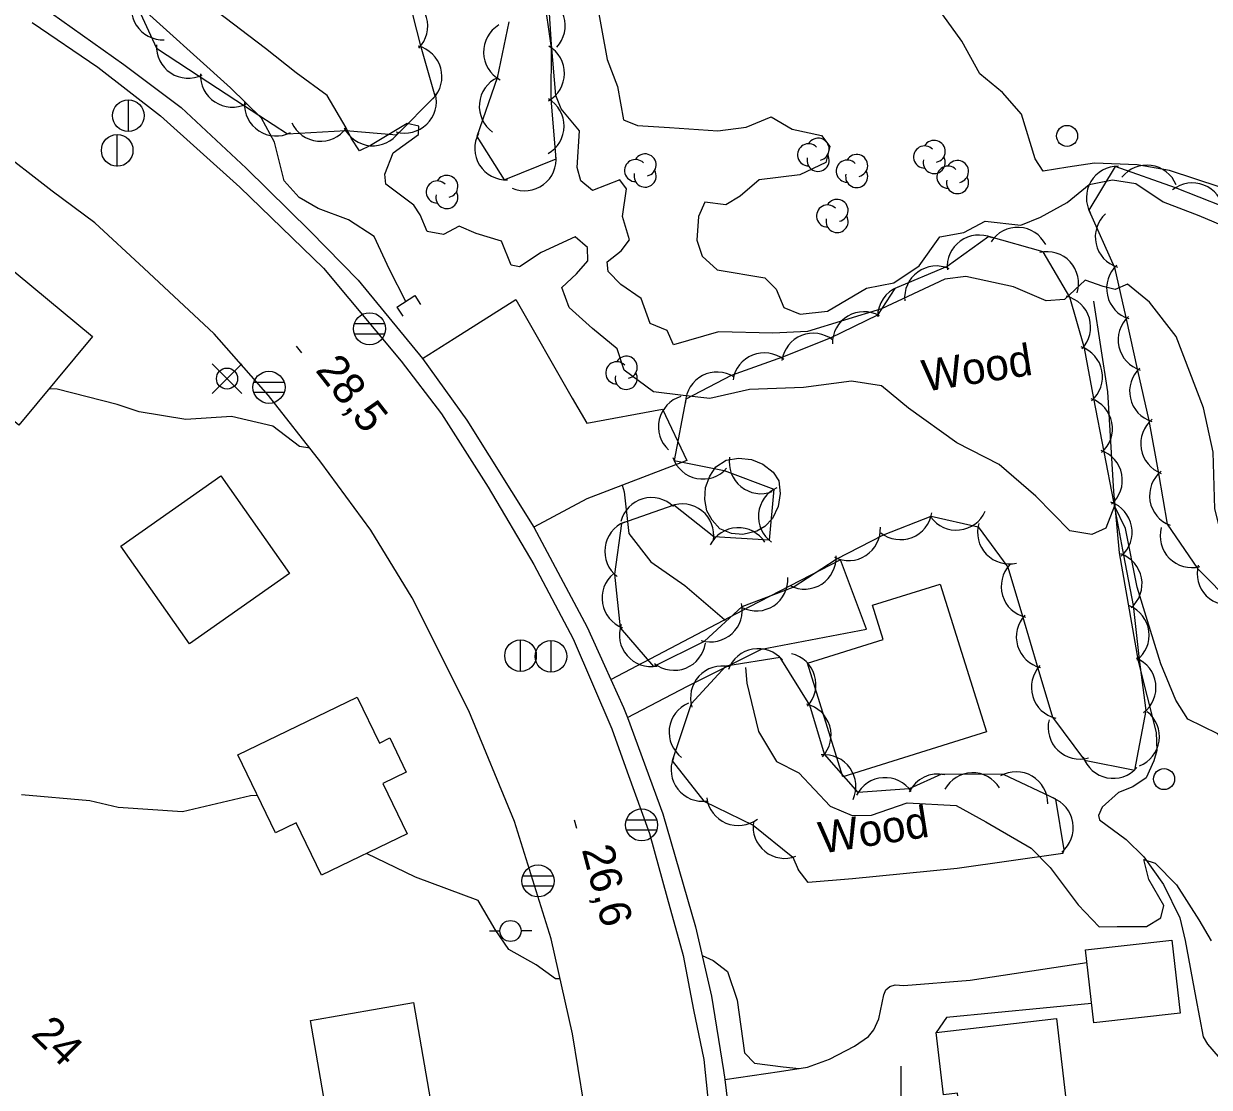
# Model space of a CAD drawing. Extents: x 646142 to 649934, y 5874075 to 5876351.
# Drawn here: x 647516.8 to 647629.3, y 5875208 to 5875308.9 of the extents above; entities that cross this region are included whole.
import ezdxf

# ---------------------------------------------------------------- set-up
doc = ezdxf.new("R2010")
doc.units = 0
for name, color, linetype in [('Niveau 1', 7, 'Continuous'), ('Niveau 19', 7, 'Continuous'), ('Niveau 2', 7, 'Continuous'), ('Niveau 21', 7, 'Continuous'), ('Niveau 22', 7, 'Continuous'), ('Niveau 26', 7, 'Continuous'), ('Niveau 3', 7, 'Continuous'), ('Niveau 31', 7, 'Continuous'), ('Niveau 36', 7, 'Continuous'), ('Niveau 4', 7, 'Continuous'), ('Niveau 44', 7, 'Continuous'), ('Niveau 61', 7, 'Continuous')]:
    doc.layers.add(name, color=color, linetype=linetype)

msp = doc.modelspace()

# ---------------------------------------------------------------- linework, layer by layer
at = {"layer": 'Niveau 1'}
for points in [[(647547.37, 5875299.01), (647545.59, 5875302.07), (647542.64, 5875304.21), (647539.73, 5875306.52), (647535.1, 5875310.02)], [(647590.76, 5875274.37), (647585.63, 5875274.17), (647581.89, 5875273.32), (647579.35, 5875273.62), (647576.52, 5875273.95), (647573.75, 5875276), (647573.1, 5875278.03), (647570.74, 5875279.95), (647568.55, 5875281.94), (647567.85, 5875283.85), (647569.22, 5875285.13), (647570.3, 5875286.39), (647570.29, 5875287.64), (647569.11, 5875288.65), (647565.88, 5875287.17), (647563.84, 5875285.82), (647563.02, 5875285.96), (647562.12, 5875288.26), (647559.71, 5875288.97), (647558.1, 5875289.66), (647556.63, 5875288.88), (647555.06, 5875289.17), (647554.39, 5875290.75), (647553.79, 5875291.65), (647551.14, 5875293.65), (647551.05, 5875294.61), (647551.83, 5875296.63), (647554.23, 5875298.36), (647554.27, 5875299.16), (647553.16, 5875299.39), (647549.7, 5875297.32), (647548.66, 5875296.81), (647547.86, 5875298.03), (647547.37, 5875299.01)], [(647618.12, 5875260.41), (647616.04, 5875260.76), (647612.81, 5875264.06), (647609.33, 5875267.05), (647605.3, 5875269.13), (647600.71, 5875272.4), (647598.17, 5875274.52), (647595.33, 5875274.96), (647590.76, 5875274.37)], [(647658.91, 5875213.47), (647655.26, 5875212.35), (647653.21, 5875212.24), (647649.79, 5875214.72), (647648.38, 5875216.96), (647646.92, 5875219.13), (647646.87, 5875220.89), (647649.71, 5875224.03), (647650.15, 5875226.52), (647648.56, 5875229.47), (647644.53, 5875230.53), (647640.65, 5875232.96), (647637.52, 5875235.24), (647632.81, 5875238.04), (647630.08, 5875241.5), (647627.21, 5875242.9), (647626.07, 5875244.71), (647624.66, 5875248.14), (647623.41, 5875252.22), (647622.42, 5875255.41), (647621.32, 5875260.98), (647620.26, 5875263.14), (647619.44, 5875261.01), (647618.12, 5875260.41)]]:
    msp.add_lwpolyline(points, dxfattribs=at)
at = {"layer": 'Niveau 19'}
for points in [[(647554.62, 5875277.1), (647557.64, 5875279.01), (647563.47, 5875282.7), (647568.83, 5875273.35), (647570.2, 5875270.98), (647577.39, 5875272.31), (647579.69, 5875267.43), (647570.2, 5875263.81), (647565.19, 5875261.12)], [(647574.06, 5875243.05), (647579.76, 5875246.04), (647586.78, 5875249.55), (647596.74, 5875251.44), (647594.28, 5875258.03), (647585.65, 5875253.55), (647572.46, 5875246.62)], [(647583.29, 5875208.71), (647588.49, 5875209.48), (647591.15, 5875209.89), (647593.23, 5875210.64), (647595.6, 5875211.89), (647596.94, 5875212.79), (647597.45, 5875213.42), (647597.92, 5875214.48), (647598.4, 5875216.74), (647598.59, 5875217.23), (647598.94, 5875217.56), (647599.45, 5875217.71), (647600.28, 5875217.65), (647606.56, 5875218.15), (647617.65, 5875219.83)], [(647618.1, 5875215.92), (647604.33, 5875214.59), (647603.36, 5875213.17)]]:
    msp.add_lwpolyline(points, dxfattribs=at)
at = {"layer": 'Niveau 2'}
for points in [[(647630.28, 5875293.37), (647625.47, 5875294.96), (647622.41, 5875295.49), (647618.36, 5875295.63), (647615.84, 5875295.25), (647613.49, 5875294.89), (647612.75, 5875296.06), (647611.44, 5875300.28), (647609.65, 5875302.36), (647607.49, 5875304.12), (647605.78, 5875307.22), (647602.76, 5875311.44)], [(647571.14, 5875311.01), (647572.13, 5875305.49), (647573.11, 5875302.93), (647573.7, 5875299.76), (647575.01, 5875299.21), (647578.04, 5875299.02), (647582.63, 5875298.71), (647585.33, 5875299.05), (647587.69, 5875300.03), (647589.68, 5875298.88), (647592.47, 5875298.26), (647593.25, 5875297.21), (647592.88, 5875295.7), (647590.43, 5875294.53), (647586.55, 5875294.07), (647584.76, 5875292.52), (647583.41, 5875291.7), (647581.4, 5875291.94), (647580.79, 5875290.57), (647580.66, 5875288.35), (647581.15, 5875286.81), (647582.58, 5875285.54), (647587.09, 5875284.77), (647588.17, 5875283.69), (647588.9, 5875281.95), (647590.44, 5875281.32), (647593.03, 5875281.59), (647596.75, 5875283.8), (647599.32, 5875284.29), (647601.73, 5875285.91), (647603.69, 5875288.66), (647605.98, 5875289.07), (647607.99, 5875290.14), (647611.39, 5875289.75), (647613.25, 5875290.52), (647615.79, 5875291.92), (647617.85, 5875293.61), (647620.08, 5875294.07), (647622.28, 5875293.73)], [(647621.49, 5875284.18), (647620.34, 5875283.66), (647619.18, 5875283.94), (647617.47, 5875284.55), (647615.53, 5875282.7), (647613.78, 5875282.57), (647610.69, 5875283.9), (647606.15, 5875284.9), (647604.17, 5875284.63), (647598.17, 5875281.84), (647591.13, 5875279.69), (647587.84, 5875279.51), (647582.7, 5875279.65), (647578.42, 5875278.41), (647577.84, 5875279.77), (647576.23, 5875280.45), (647575.38, 5875282.8), (647573.43, 5875284.13), (647572.22, 5875285.37), (647572.14, 5875286.27), (647573.46, 5875287.32), (647574.27, 5875288.37), (647573.61, 5875290.57), (647573.98, 5875293.22), (647573.33, 5875294.06), (647570.75, 5875293.05), (647569.63, 5875293.96), (647569.28, 5875295.23), (647569.52, 5875298.72), (647567.78, 5875300.81), (647567.26, 5875302.07), (647566.85, 5875306.91), (647566.68, 5875309.85)], [(647622.28, 5875293.73), (647624.89, 5875291.97), (647628.26, 5875290.67), (647633.12, 5875288.63)], [(647630.56, 5875252.33), (647631.46, 5875254.24), (647631.43, 5875256.39), (647629.79, 5875262.86), (647629.62, 5875268.23), (647628.71, 5875272.45), (647626.13, 5875279.21), (647623.59, 5875282.47), (647621.49, 5875284.18)], [(647543.93, 5875268.61), (647542.94, 5875268.76), (647540.41, 5875270.71), (647536.49, 5875271.61), (647532.16, 5875271.33), (647527.74, 5875272.06), (647525.67, 5875272.76), (647519.97, 5875274.21), (647519.19, 5875274.24)], [(647573.55, 5875265.09), (647573.75, 5875264.47), (647574.18, 5875260.53), (647576.27, 5875257.84), (647579.52, 5875255.57), (647583.26, 5875252.37), (647583.32, 5875252.26)], [(647585.27, 5875247.8), (647585.38, 5875246.33), (647586.5, 5875241.73), (647588.21, 5875238.89), (647590.31, 5875237.8), (647593.3, 5875234.64), (647595.38, 5875233.78), (647597.21, 5875233.8), (647600.59, 5875234.96), (647605.24, 5875234.71), (647608.07, 5875233.18), (647612.37, 5875230.68), (647614.15, 5875228.82), (647616.83, 5875225.29), (647618.8, 5875223.22), (647620.51, 5875223.23), (647623.31, 5875223.24), (647624.66, 5875224.06), (647624.95, 5875225.23), (647623.51, 5875227.7), (647623.05, 5875229.58), (647624.11, 5875229.24), (647626.14, 5875227.18), (647628.28, 5875223.88), (647629.44, 5875221.89)], [(647538.97, 5875235.66), (647538.31, 5875235.63), (647531.87, 5875234.1), (647525.75, 5875234.54), (647523.05, 5875235.16), (647516.57, 5875235.74)], [(647567.67, 5875218.26), (647567.25, 5875218.27), (647565.41, 5875219.61), (647562.81, 5875221.05), (647561.53, 5875222.96), (647559.9, 5875225.7), (647553.95, 5875227.92), (647549.31, 5875230.17)], [(647581.14, 5875220.49), (647582.21, 5875220.01), (647583.57, 5875218.96), (647584.46, 5875216.26), (647585.16, 5875211.26), (647586.12, 5875210.28), (647588.84, 5875209.94), (647590.34, 5875209.77)]]:
    msp.add_lwpolyline(points, dxfattribs=at)
at = {"layer": 'Niveau 21'}
for points in [[(647570.8, 5875180.66), (647570.85, 5875192.06), (647570.47, 5875203.19), (647568.84, 5875213.05), (647566.83, 5875222.07), (647563.35, 5875233.21), (647559.03, 5875243.69), (647553.65, 5875254.41), (647549.71, 5875260.83), (647544.97, 5875267.29), (647540.01, 5875273.6), (647534.87, 5875279.44), (647528.2, 5875285.69), (647523.55, 5875289.99), (647519.49, 5875292.98), (647513.92, 5875297.3), (647509.02, 5875300.66), (647501.04, 5875305.07), (647487.99, 5875312.13)], [(647517.58, 5875308.98), (647523.83, 5875304.74), (647529.77, 5875300.12), (647537.28, 5875293.38), (647545.24, 5875285.67), (647552.61, 5875276.87), (647556.42, 5875271.87), (647560.84, 5875264.9), (647565.18, 5875257.58), (647568.92, 5875250.53), (647572.58, 5875241.99), (647574.05, 5875237.91), (647576.16, 5875232.06), (647577.84, 5875225.95), (647579.34, 5875220.49), (647580.34, 5875215.33), (647581.3, 5875210.63), (647582.11, 5875202.93)]]:
    msp.add_lwpolyline(points, dxfattribs=at)
at = {"layer": 'Niveau 22'}
for points in [[(647518.44, 5875310.57), (647526.3, 5875305.01), (647531.73, 5875300.91), (647537.89, 5875295.17), (647543.96, 5875289.2), (647548.53, 5875284.55), (647554.62, 5875277.1), (647558.84, 5875271.28), (647565.19, 5875261.12), (647570.23, 5875251.62), (647571.89, 5875247.98), (647573.7, 5875244.01), (647574.06, 5875243.05), (647577.42, 5875233.92), (647580.51, 5875223.19), (647582.05, 5875216.63), (647583.18, 5875209.57)], [(647583.18, 5875209.57), (647583.29, 5875208.71), (647583.78, 5875204.79), (647584.16, 5875201.81), (647584.73, 5875194.58), (647584.78, 5875185.69), (647584.33, 5875176.07), (647583.61, 5875167.7), (647583.4, 5875165.37), (647582.87, 5875158.74), (647582.36, 5875152.38), (647581.43, 5875142.92), (647580.01, 5875127.71), (647579.78, 5875124.72), (647579.25, 5875117.84)]]:
    msp.add_lwpolyline(points, dxfattribs=at)
at = {"layer": 'Niveau 26'}
for p, q in [((647552.2, 5875281.97), (647553.88, 5875283.08)), ((647553.88, 5875283.08), (647554.43, 5875282.25)), ((647552.2, 5875281.97), (647552.75, 5875281.13))]:
    msp.add_line(p, q, dxfattribs=at)
at = {"layer": 'Niveau 3'}
for p, q in [((647542.64, 5875278.29), (647543.14, 5875277.66)), ((647569.02, 5875233.34), (647569.23, 5875232.57))]:
    msp.add_line(p, q, dxfattribs=at)
at = {"layer": 'Niveau 31'}
for points in [[(647516.33, 5875270.78), (647506.27, 5875279.1), (647513.25, 5875287.53), (647523.31, 5875279.21), (647516.33, 5875270.78)], [(647584.59, 5875267.65), (647585.83, 5875267.52), (647586.9, 5875267.1), (647587.89, 5875266.34), (647588.41, 5875265.51), (647588.56, 5875264.3), (647588.35, 5875263.09), (647587.82, 5875261.93), (647587.11, 5875261.19), (647586.34, 5875260.75), (647585.01, 5875260.42), (647583.92, 5875260.5), (647582.84, 5875260.96), (647582.09, 5875261.77), (647581.61, 5875262.68), (647581.41, 5875263.73), (647581.48, 5875264.89), (647581.87, 5875265.94), (647582.45, 5875266.83), (647583.42, 5875267.46), (647584.59, 5875267.65), (647584.59, 5875267.65)], [(647532.53, 5875250.04), (647526.01, 5875259.31), (647535.48, 5875265.99), (647542.01, 5875256.72), (647532.53, 5875250.04)], [(647608.11, 5875241.71), (647594.51, 5875237.44), (647591.13, 5875248.21), (647598.32, 5875250.47), (647597.3, 5875253.71), (647603.72, 5875255.72), (647608.11, 5875241.71)], [(647537.11, 5875239.52), (647548.44, 5875244.98), (647550.53, 5875240.64), (647551.51, 5875241.12), (647553.08, 5875237.87), (647550.86, 5875236.8), (647553.16, 5875232.02), (647545.04, 5875228.11), (647542.64, 5875233.08), (647540.67, 5875232.13), (647537.11, 5875239.52)], [(647617.52, 5875221.03), (647625.7, 5875221.95), (647626.49, 5875215.02), (647618.3, 5875214.1), (647617.52, 5875221.03)], [(647546.45, 5875200.09), (647543.99, 5875214.32), (647553.76, 5875216.02), (647556.23, 5875201.78), (647546.45, 5875200.09)], [(647614.75, 5875214.51), (647616.28, 5875201.42), (647606.21, 5875200.24), (647605.37, 5875207.42), (647604.06, 5875207.26), (647603.36, 5875213.17), (647614.75, 5875214.51)]]:
    msp.add_lwpolyline(points, dxfattribs=at)
at = {"layer": 'Niveau 36'}
for p, q in [((647526.73, 5875298.64), (647526.73, 5875301.64)), ((647525.67, 5875295.34), (647525.67, 5875298.34)), ((647551.04, 5875280.39), (647548.16, 5875280.39)), ((647548.16, 5875279.47), (647551.04, 5875279.47)), ((647537.49, 5875273.8), (647534.67, 5875276.62)), ((647534.67, 5875273.8), (647537.49, 5875276.62)), ((647541.5, 5875274.83), (647538.62, 5875274.83)), ((647538.62, 5875273.91), (647541.5, 5875273.91)), ((647563.93, 5875247.41), (647563.93, 5875250.41)), ((647566.82, 5875247.35), (647566.82, 5875250.35)), ((647576.85, 5875233.32), (647573.97, 5875233.32)), ((647573.97, 5875232.4), (647576.85, 5875232.4)), ((647567.02, 5875228.01), (647564.14, 5875228.01)), ((647564.14, 5875227.09), (647567.02, 5875227.09)), ((647560.98, 5875222.81), (647561.98, 5875222.81)), ((647564.98, 5875222.81), (647563.98, 5875222.81))]:
    msp.add_line(p, q, dxfattribs=at)
for centre, radius in [((647526.72, 5875300.15), 1.5), ((647615.77, 5875298.23), 1), ((647525.66, 5875296.85), 1.5), ((647549.6, 5875279.94), 1.52), ((647536.08, 5875275.21), 1), ((647540.06, 5875274.38), 1.52), ((647563.92, 5875248.92), 1.5), ((647566.81, 5875248.86), 1.5), ((647624.97, 5875237.22), 1), ((647575.41, 5875232.87), 1.52), ((647565.58, 5875227.56), 1.52), ((647562.97, 5875222.81), 1)]:
    msp.add_circle(centre, radius, dxfattribs=at)
at = {"layer": 'Niveau 4'}
for points in [[(647553.03, 5875282.52), (647551.48, 5875285.55), (647550.03, 5875288.7), (647547.59, 5875290.27), (647544.74, 5875291.34), (647542.92, 5875292.4), (647541.51, 5875293.97), (647540.58, 5875297.63), (647539.34, 5875299.9), (647536.42, 5875302.78), (647527.14, 5875311.16)], [(647618.29, 5875282.56), (647619.61, 5875273.95), (647620.16, 5875264.49), (647620.72, 5875258.67), (647622.5, 5875248.42), (647624.21, 5875241.65), (647624.29, 5875239.94), (647624.01, 5875238.95), (647623.27, 5875237.34), (647622.01, 5875236.49), (647620.63, 5875235.96), (647619.1, 5875234.56), (647618.75, 5875233.76), (647618.84, 5875233.34), (647621.38, 5875231.49), (647623.04, 5875229.84), (647624.9, 5875227.21), (647626.47, 5875224.06), (647626.98, 5875221.91), (647627.98, 5875216.45), (647628.69, 5875212.78), (647629.1, 5875212.06), (647630.69, 5875210.21)]]:
    msp.add_lwpolyline(points, dxfattribs=at)
at = {"layer": 'Niveau 44'}
for points in [[(647527.1, 5875311.51), (647529.39, 5875306.56), (647533.45, 5875303.9), (647537.75, 5875301.07), (647541.81, 5875298.41), (647547.35, 5875298.73), (647552.19, 5875298.33), (647555.83, 5875301.99), (647554.51, 5875306.66), (647553.22, 5875311.63)], [(647562.8, 5875309.04), (647561.72, 5875303.73), (647559.79, 5875298.17), (647562.38, 5875294.07), (647567.3, 5875296.05), (647566.84, 5875301.72), (647566.87, 5875306.57), (647566.12, 5875311.68)], [(647630.55, 5875291.52), (647626.04, 5875293.3), (647620.33, 5875295.34), (647617.84, 5875291.17), (647620.27, 5875285.74), (647621.33, 5875281), (647622.45, 5875275.98), (647623.51, 5875271.24), (647624.45, 5875266.2), (647625.25, 5875261.41), (647628.15, 5875257.21), (647631.56, 5875253.75)], [(647607.32, 5875261.16), (647610.14, 5875257.32), (647611.53, 5875252.67), (647613, 5875247.74), (647614.39, 5875243.09), (647617.42, 5875239.03), (647622.18, 5875238.08), (647623.26, 5875243.74), (647622.63, 5875248.55), (647622.07, 5875253.68), (647621.15, 5875258.45), (647620.19, 5875263.51), (647619.28, 5875268.27), (647618.32, 5875273.33), (647617.41, 5875278.1), (647616.02, 5875282.92), (647613.5, 5875287.23), (647608.33, 5875288.69), (647604.4, 5875285.83), (647599.42, 5875283.77), (647597.8, 5875281.24), (647593.29, 5875279.05), (647588.78, 5875277.25), (647583.89, 5875275.51), (647579.59, 5875273.26), (647578.49, 5875267.43), (647583.25, 5875266.48), (647587.96, 5875264.72), (647587.5, 5875259.88), (647582.26, 5875260.19), (647578.46, 5875263.21), (647573.49, 5875261.46), (647572.84, 5875256.65), (647573.38, 5875251.58), (647576.55, 5875247.9), (647581.36, 5875250.3), (647584.94, 5875253.58), (647589.78, 5875255.44), (647593.85, 5875258.07), (647598.35, 5875260.4), (647602.87, 5875262.16), (647607.32, 5875261.16)], [(647588.54, 5875248.75), (647583.4, 5875247.92), (647580.11, 5875244.36), (647578.32, 5875238.94), (647581.31, 5875235.12), (647585.98, 5875232.86), (647589.75, 5875229.8), (647590.25, 5875228.64)], [(647615.36, 5875230.17), (647615.49, 5875230.51), (647614.7, 5875235.3), (647609.74, 5875237.66), (647603.86, 5875237.68), (647600.8, 5875236.29), (647595.96, 5875235.96), (647592.77, 5875239.58), (647591.37, 5875244.23), (647588.54, 5875248.75)], [(647615.36, 5875230.17), (647605.35, 5875228.74), (647595.42, 5875227.75), (647591.22, 5875227.4), (647590.25, 5875228.64)]]:
    msp.add_lwpolyline(points, dxfattribs=at)
for centre, radius, start, end in [((647530.01, 5875310.33), 3, 152.2985, 272.2764), ((647552.12, 5875308.66), 3, 315.7204, 75.6984), ((647565.17, 5875308.71), 3, 316.6778, 76.6557), ((647563.42, 5875306.19), 3, 121.2947, 241.2726), ((647532.38, 5875306.71), 3, 176.7451, 296.7231), ((647553.47, 5875303.85), 3, 315.7204, 75.6984), ((647565.09, 5875304.15), 3, 299.6436, 59.6215), ((647536.56, 5875303.96), 3, 176.7451, 296.7231), ((647563.01, 5875301.04), 3, 114.7126, 234.6906), ((647540.74, 5875301.22), 3, 176.7451, 296.7231), ((647552.94, 5875301.5), 3, 253.9829, 13.9608), ((647565.05, 5875299.16), 3, 299.5963, 59.5742), ((647544.95, 5875300.72), 3, 204.5283, 324.5062), ((647549.91, 5875300.29), 3, 205.2567, 325.2347), ((647562.58, 5875297.06), 3, 152.2805, 272.2584), ((647592.15, 5875296.96), 1.05, 282.2692, 149.7263), ((647603.16, 5875296.76), 1.05, 282.2692, 149.7263), ((647591.25, 5875296.43), 1.05, 44.1154, 269.804), ((647602.26, 5875296.23), 1.05, 44.1154, 269.804), ((647564.3, 5875296.02), 3, 246.7092, 6.6872), ((647574.84, 5875294.94), 1.05, 44.1154, 269.804), ((647575.74, 5875295.47), 1.05, 282.2692, 149.7263), ((647592.15, 5875295.91), 1.05, 166.9369, 29.6212), ((647594.91, 5875294.89), 1.05, 44.1154, 269.804), ((647595.81, 5875295.42), 1.05, 282.2692, 149.7263), ((647603.16, 5875295.71), 1.05, 166.9369, 29.6212), ((647605.37, 5875294.85), 1.05, 282.2692, 149.7263), ((647556.93, 5875293.44), 1.05, 282.2692, 149.7263), ((647575.74, 5875294.42), 1.05, 166.9369, 29.6212), ((647595.81, 5875294.37), 1.05, 166.9369, 29.6212), ((647604.47, 5875294.32), 1.05, 44.1154, 269.804), ((647620.6, 5875292.36), 3, 89.2646, 209.2425), ((647623.33, 5875292.46), 3, 22.0055, 141.9835), ((647556.03, 5875292.91), 1.05, 44.1154, 269.804), ((647605.37, 5875293.8), 1.05, 166.9369, 29.6212), ((647627.65, 5875290.77), 3, 8.5097, 128.4876), ((647556.93, 5875292.39), 1.05, 166.9369, 29.6212), ((647593.95, 5875291.16), 1.05, 282.2692, 149.7263), ((647593.05, 5875290.63), 1.05, 44.1154, 269.804), ((647593.95, 5875290.11), 1.05, 166.9369, 29.6212), ((647621.44, 5875288.64), 3, 132.5846, 252.5626), ((647607.4, 5875285.83), 3, 66.0066, 185.9845), ((647611.07, 5875286.55), 3, 27.0691, 147.047), ((647613.85, 5875284.25), 3, 342.6627, 102.6406), ((647603.36, 5875282.89), 3, 66.0066, 185.9845), ((647622.52, 5875283.76), 3, 132.5846, 252.5626), ((647600.8, 5875281.1), 3, 111.3534, 180.6815), ((647615, 5875280.1), 3, 316.1457, 76.1237), ((647596.5, 5875278.55), 3, 60.7035, 180.6815), ((647623.61, 5875278.88), 3, 132.5846, 252.5626), ((647591.69, 5875276.51), 3, 51.8239, 171.8019), ((647587.05, 5875274.65), 3, 51.8239, 171.8019), ((647616.13, 5875275.38), 3, 310.8078, 70.7858), ((647573.05, 5875275.75), 1.05, 44.1154, 269.804), ((647573.95, 5875276.28), 1.05, 282.2692, 149.7263), ((647573.95, 5875275.23), 1.05, 166.9369, 29.6212), ((647582.56, 5875272.83), 3, 57.6401, 177.6181), ((647624.7, 5875274), 3, 132.5846, 252.5626), ((647580.01, 5875270.64), 3, 107.0147, 226.9927), ((647617.07, 5875270.47), 3, 310.8078, 70.7858), ((647625.76, 5875269.03), 3, 129.511, 249.4889), ((647581.22, 5875268.68), 3, 198.7767, 318.7547), ((647586.72, 5875267.29), 3, 170.9039, 290.8818), ((647618.01, 5875265.56), 3, 310.8078, 70.7858), ((647626.59, 5875264.1), 3, 129.511, 249.4889), ((647589.48, 5875262.13), 3, 114.5572, 234.5351), ((647576.34, 5875260.92), 3, 46.0736, 166.0516), ((647579.26, 5875260.32), 3, 351.4955, 111.4735), ((647618.94, 5875260.65), 3, 310.8078, 70.7858), ((647599.97, 5875262.93), 3, 231.2557, 351.2337), ((647605.26, 5875263.84), 3, 216.0203, 335.9983), ((647574.91, 5875258.82), 3, 112.3311, 232.3091), ((647584.58, 5875258.06), 3, 32.6706, 152.6486), ((647595.06, 5875260.95), 3, 242.9043, 2.8823), ((647610.27, 5875260.63), 3, 163.6983, 283.6762), ((647627.6, 5875260.28), 3, 164.6184, 284.5964), ((647590.86, 5875258.24), 3, 242.9043, 2.8823), ((647619.88, 5875255.74), 3, 310.8078, 70.7858), ((647612.52, 5875255.5), 3, 136.633, 256.611), ((647631.11, 5875256.72), 3, 164.6184, 284.5964), ((647574.65, 5875254.39), 3, 129.6774, 249.6554), ((647586.29, 5875256.17), 3, 243.5347, 3.5126), ((647581.96, 5875253.24), 3, 252.5475, 12.5255), ((647613.95, 5875250.71), 3, 136.633, 256.611), ((647620.55, 5875250.87), 3, 307.4927, 67.4707), ((647576.3, 5875250.89), 3, 160.7906, 280.7686), ((647578.49, 5875250.54), 3, 231.6091, 351.587), ((647586.46, 5875246.59), 3, 39.991, 159.9689), ((647588.95, 5875246.19), 3, 316.7167, 76.6947), ((647621.2, 5875245.91), 3, 307.4927, 67.4707), ((647583.05, 5875244.94), 3, 77.2621, 197.24), ((647615.38, 5875245.92), 3, 136.633, 256.611), ((647581.01, 5875241.66), 3, 112.9166, 232.8946), ((647590.38, 5875241.4), 3, 316.7167, 76.6947), ((647616.97, 5875242.12), 3, 166.0911, 286.0691), ((647621.52, 5875241.25), 3, 291.8064, 51.7843), ((647592.74, 5875236.52), 3, 335.4994, 95.4773), ((647620.14, 5875240.29), 3, 198.6757, 318.6537), ((647581.2, 5875238.11), 3, 157.9875, 277.9654), ((647598.5, 5875234.36), 3, 33.8689, 153.8469), ((647603.49, 5875234.7), 3, 76.8502, 153.8469), ((647606.8, 5875234.82), 3, 31.4416, 151.4195), ((647610.93, 5875234.91), 3, 359.4563, 119.4342), ((647584.57, 5875235.81), 3, 187.3051, 307.2831), ((647613.36, 5875232.62), 3, 309.4313, 69.4092), ((647588.98, 5875232.7), 3, 170.9246, 290.9026)]:
    msp.add_arc(centre, radius, start, end, dxfattribs=at)
at = {"layer": 'Niveau 61'}
msp.add_lwpolyline([(647600, 5875210), (647600, 5875200), (647600, 5875190)], dxfattribs=at)

# ---------------------------------------------------------------- texts
at = {"layer": 'Niveau 2'}
msp.add_text('24', height=3, rotation=315.2058, dxfattribs=at).set_placement((647517.39, 5875212.92))
at = {"layer": 'Niveau 3'}
for s, rotation, p in [('28,5 ', 308.0789, (647544.39, 5875275.99)), ('26,6 ', 284.8805, (647569.72, 5875230.55))]:
    msp.add_text(s, height=3, rotation=rotation, dxfattribs=at).set_placement(p)
at = {"layer": 'Niveau 44'}
for p in [(647602.27, 5875273.96), (647592.46, 5875230.14)]:
    msp.add_text('Wood', height=3, rotation=8.9405, dxfattribs=at).set_placement(p)

doc.saveas('drawing.dxf')
